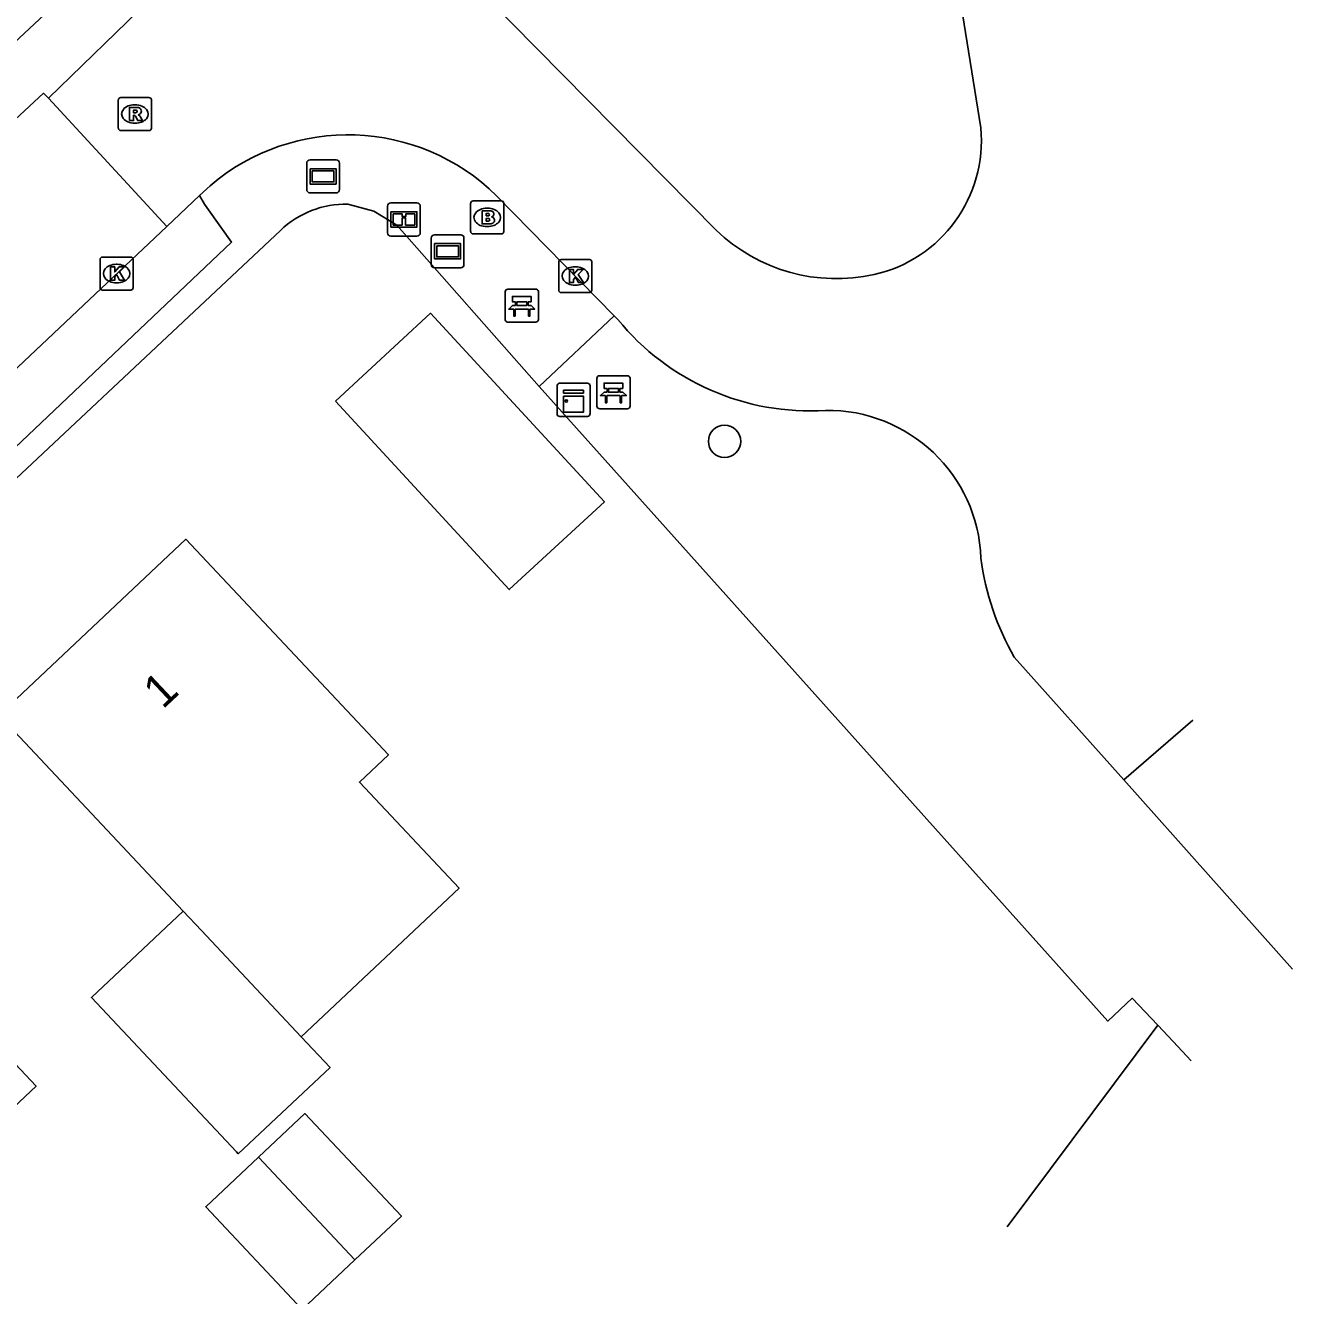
# Model space of a CAD drawing. Extents: x 162675 to 163482, y 379761 to 381227.
# Drawn here: x 163443.42 to 163481.75, y 380849.16 to 380887.59 of the extents above; entities that cross this region are included whole.
import ezdxf

# ---------------------------------------------------------------- set-up
doc = ezdxf.new("R2010")
doc.units = 0
for name, color, linetype in [('IMGEO_Bank', 7, 'Continuous'), ('IMGEO_Boom', 7, 'Continuous'), ('IMGEO_Brandkraan', 7, 'Continuous'), ('IMGEO_Gemengd_bos', 7, 'Continuous'), ('IMGEO_Groenvoorziening', 7, 'Continuous'), ('IMGEO_Informatiebord', 7, 'Continuous'), ('IMGEO_Kast', 7, 'Continuous'), ('IMGEO_Kolk', 7, 'Continuous'), ('IMGEO_Pand', 7, 'Continuous'), ('IMGEO_Pand_nummerreeks', 7, 'Continuous'), ('IMGEO_Parkeervlak_halfverhard', 7, 'Continuous'), ('IMGEO_Rijbaan_lokaal_gesloten', 7, 'Continuous'), ('IMGEO_Rijbaan_lokaal_open', 7, 'Continuous'), ('IMGEO_Rioolput', 7, 'Continuous'), ('IMGEO_Straatnaambord', 7, 'Continuous'), ('IMGEO_Verklikker', 7, 'Continuous')]:
    doc.layers.add(name, color=color, linetype=linetype)

msp = doc.modelspace()

# ---------------------------------------------------------------- linework, layer by layer
at = {"layer": 'IMGEO_Bank'}
for p, q in [((163457.935, 380878.688), (163457.935, 380879.529)), ((163457.935, 380879.529), (163457.935, 380878.688)), ((163458.01, 380879.613), (163458.851, 380879.613)), ((163458.851, 380879.613), (163458.01, 380879.613)), ((163458.935, 380879.538), (163458.935, 380878.697)), ((163458.935, 380878.697), (163458.935, 380879.538)), ((163458.632, 380879.011), (163458.239, 380879.011)), ((163458.244, 380879.119), (163458.244, 380879.225)), ((163458.288, 380879.225), (163458.288, 380879.119)), ((163458.576, 380879.231), (163458.294, 380879.231)), ((163458.294, 380879.113), (163458.576, 380879.113)), ((163458.582, 380879.119), (163458.582, 380879.225)), ((163458.626, 380879.225), (163458.626, 380879.119)), ((163458.86, 380878.613), (163458.019, 380878.613)), ((163458.019, 380878.613), (163458.86, 380878.613)), ((163460.708, 380876.067), (163460.708, 380876.908)), ((163460.708, 380876.908), (163460.708, 380876.067)), ((163460.783, 380876.992), (163461.624, 380876.992)), ((163461.624, 380876.992), (163460.783, 380876.992)), ((163461.708, 380876.917), (163461.708, 380876.076)), ((163461.708, 380876.076), (163461.708, 380876.917)), ((163461.405, 380876.39), (163461.012, 380876.39)), ((163461.017, 380876.498), (163461.017, 380876.604)), ((163461.061, 380876.604), (163461.061, 380876.498)), ((163461.349, 380876.61), (163461.067, 380876.61)), ((163461.067, 380876.492), (163461.349, 380876.492)), ((163461.355, 380876.498), (163461.355, 380876.604)), ((163461.399, 380876.604), (163461.399, 380876.498)), ((163461.633, 380875.992), (163460.792, 380875.992)), ((163460.792, 380875.992), (163461.633, 380875.992))]:
    msp.add_line(p, q, dxfattribs=at)
for points in [[(163458.238, 380879.231), (163458.152, 380879.231), (163458.152, 380879.392), (163458.715, 380879.392), (163458.715, 380879.231), (163458.632, 380879.231)], [(163458.182, 380879.011), (163458.04, 380879.011), (163458.152, 380879.113), (163458.238, 380879.113)], [(163458.232, 380879.004), (163458.232, 380878.797), (163458.189, 380878.797), (163458.189, 380879.004)], [(163458.632, 380879.113), (163458.715, 380879.113), (163458.827, 380879.011), (163458.688, 380879.011)], [(163458.682, 380879.004), (163458.682, 380878.797), (163458.638, 380878.797), (163458.638, 380879.004)], [(163461.011, 380876.61), (163460.925, 380876.61), (163460.925, 380876.771), (163461.488, 380876.771), (163461.488, 380876.61), (163461.405, 380876.61)], [(163460.955, 380876.39), (163460.813, 380876.39), (163460.925, 380876.492), (163461.011, 380876.492)], [(163461.005, 380876.383), (163461.005, 380876.176), (163460.962, 380876.176), (163460.962, 380876.383)], [(163461.405, 380876.492), (163461.488, 380876.492), (163461.6, 380876.39), (163461.461, 380876.39)], [(163461.455, 380876.383), (163461.455, 380876.176), (163461.411, 380876.176), (163461.411, 380876.383)]]:
    msp.add_lwpolyline(points, dxfattribs=at)
for centre, radius, start, end in [((163458.013, 380879.535), 0.0779, 92.4484, 184.2845), ((163458.013, 380879.535), 0.0779, 92.4484, 184.2845), ((163458.857, 380879.535), 0.0779, 2.4484, 94.2845), ((163458.857, 380879.535), 0.0779, 2.4484, 94.2845), ((163458.182, 380879.004), 0.00671, 2.8957, 87.1043), ((163458.239, 380879.004), 0.00671, 92.8957, 177.1043), ((163458.237, 380879.224), 0.00671, 2.8957, 87.1043), ((163458.237, 380879.12), 0.00671, 272.8957, 357.1043), ((163458.294, 380879.224), 0.00671, 92.8957, 177.1043), ((163458.294, 380879.12), 0.00671, 182.8957, 267.1043), ((163458.576, 380879.224), 0.00671, 2.8957, 87.1043), ((163458.576, 380879.12), 0.00671, 272.8957, 357.1043), ((163458.633, 380879.224), 0.00671, 92.8957, 177.1043), ((163458.633, 380879.12), 0.00671, 182.8957, 267.1043), ((163458.631, 380879.004), 0.00671, 2.8957, 87.1043), ((163458.688, 380879.004), 0.00671, 92.8957, 177.1043), ((163458.013, 380878.691), 0.0779, 182.4484, 274.2845), ((163458.013, 380878.691), 0.0779, 182.4484, 274.2845), ((163458.857, 380878.691), 0.0779, 272.4484, 4.2845), ((163458.857, 380878.691), 0.0779, 272.4484, 4.2845), ((163460.786, 380876.914), 0.0779, 92.4484, 184.2845), ((163460.786, 380876.914), 0.0779, 92.4484, 184.2845), ((163461.63, 380876.914), 0.0779, 2.4484, 94.2845), ((163461.63, 380876.914), 0.0779, 2.4484, 94.2845), ((163460.955, 380876.383), 0.00671, 2.8957, 87.1043), ((163461.012, 380876.383), 0.00671, 92.8957, 177.1043), ((163461.01, 380876.603), 0.00671, 2.8957, 87.1043), ((163461.01, 380876.499), 0.00671, 272.8957, 357.1043), ((163461.067, 380876.603), 0.00671, 92.8957, 177.1043), ((163461.067, 380876.499), 0.00671, 182.8957, 267.1043), ((163461.349, 380876.603), 0.00671, 2.8957, 87.1043), ((163461.349, 380876.499), 0.00671, 272.8957, 357.1043), ((163461.406, 380876.603), 0.00671, 92.8957, 177.1043), ((163461.406, 380876.499), 0.00671, 182.8957, 267.1043), ((163461.404, 380876.383), 0.00671, 2.8957, 87.1043), ((163461.461, 380876.383), 0.00671, 92.8957, 177.1043), ((163460.786, 380876.07), 0.0779, 182.4484, 274.2845), ((163460.786, 380876.07), 0.0779, 182.4484, 274.2845), ((163461.63, 380876.07), 0.0779, 272.4484, 4.2845), ((163461.63, 380876.07), 0.0779, 272.4484, 4.2845)]:
    msp.add_arc(centre, radius, start, end, dxfattribs=at)
at = {"layer": 'IMGEO_Boom'}
msp.add_circle((163464.567, 380875.007), 0.489, dxfattribs=at)
at = {"layer": 'IMGEO_Brandkraan'}
for p, q in [((163456.887, 380881.357), (163456.887, 380882.209)), ((163456.962, 380882.283), (163457.814, 380882.283)), ((163457.375, 380882.063), (163457.4, 380882.063)), ((163457.888, 380882.209), (163457.888, 380881.357)), ((163457.814, 380881.283), (163456.962, 380881.283)), ((163457.398, 380881.503), (163457.373, 380881.503))]:
    msp.add_line(p, q, dxfattribs=at)
for points in [[(163456.887, 380881.357), (163456.887, 380882.209)], [(163456.962, 380882.283), (163457.814, 380882.283)], [(163457.888, 380882.209), (163457.888, 380881.357)], [(163457.235, 380881.983), (163457.235, 380881.583), (163457.448, 380881.583)], [(163457.466, 380881.983), (163457.235, 380881.983)], [(163457.414, 380881.902), (163457.36, 380881.902), (163457.36, 380881.826)], [(163457.36, 380881.826), (163457.413, 380881.826)], [(163457.422, 380881.75), (163457.36, 380881.75), (163457.36, 380881.669)], [(163457.36, 380881.669), (163457.422, 380881.669)], [(163457.814, 380881.283), (163456.962, 380881.283)]]:
    msp.add_lwpolyline(points, dxfattribs=at)
for centre, radius, start, end in [((163456.964, 380882.207), 0.0765, 91.552, 178.448), ((163456.964, 380882.207), 0.0765, 91.552, 178.448), ((163457.812, 380882.207), 0.0765, 1.552, 88.448), ((163457.812, 380882.207), 0.0765, 1.552, 88.448), ((163457.415, 380881.864), 0.0379, 267.8285, 90.9355), ((163457.423, 380881.709), 0.0404, 269.8759, 90.5077), ((163457.47, 380881.838), 0.145, 59.4692, 91.5367), ((163457.495, 380881.885), 0.0922, 285.5137, 58.1501), ((163457.5, 380881.693), 0.105, 301.3115, 78.989), ((163456.964, 380881.359), 0.0765, 181.552, 268.448), ((163456.964, 380881.359), 0.0765, 181.552, 268.448), ((163457.454, 380881.834), 0.251, 268.6676, 293.5347), ((163457.812, 380881.359), 0.0765, 271.552, 358.448), ((163457.812, 380881.359), 0.0765, 271.552, 358.448)]:
    msp.add_arc(centre, radius, start, end, dxfattribs=at)
for centre, major_axis, ratio, start_param, end_param in [((163457.374, 380881.783), (-0.387, 0.002), 0.722429, 4.712389, 7.853982), ((163457.399, 380881.783), (-0.39, 0.002), 0.717154, 1.570796, 4.712389)]:
    msp.add_ellipse(centre, major_axis=major_axis, ratio=ratio, start_param=start_param, end_param=end_param, dxfattribs=at)
at = {"layer": 'IMGEO_Gemengd_bos'}
for points in [[(163473.12, 380851.238), (163477.672, 380857.345)], [(163477.672, 380857.345), (163478.144, 380856.845), (163478.688, 380856.268)]]:
    msp.add_lwpolyline(points, dxfattribs=at)
at = {"layer": 'IMGEO_Groenvoorziening'}
for points in [[(163433.297, 380877.949), (163445.945, 380889.749)], [(163458.959, 380876.664), (163454.653, 380881.547), (163453.96, 380881.973), (163453.174, 380882.181)], [(163451.133, 380881.387), (163440.179, 380871.118)], [(163461.232, 380878.804), (163458.959, 380876.664)], [(163458.959, 380876.664), (163476.16, 380857.467), (163476.904, 380858.159), (163477.672, 380857.345)]]:
    msp.add_lwpolyline(points, dxfattribs=at)
msp.add_arc((163453.102, 380879.345), 2.837, 88.5494, 133.9652, dxfattribs=at)
at = {"layer": 'IMGEO_Informatiebord'}
for p, q in [((163454.373, 380881.319), (163454.373, 380882.119)), ((163454.373, 380882.119), (163454.373, 380881.319)), ((163454.473, 380882.219), (163455.263, 380882.219)), ((163455.263, 380882.219), (163454.473, 380882.219)), ((163455.363, 380882.119), (163455.363, 380881.319)), ((163455.363, 380881.319), (163455.363, 380882.119)), ((163455.263, 380881.219), (163454.473, 380881.219)), ((163454.473, 380881.219), (163455.263, 380881.219))]:
    msp.add_line(p, q, dxfattribs=at)
for points in [[(163454.474, 380881.951), (163455.262, 380881.951), (163455.262, 380881.487), (163454.474, 380881.487), (163454.474, 380881.951)], [(163454.539, 380881.886), (163454.539, 380881.552), (163454.814, 380881.552), (163454.815, 380881.765), (163454.919, 380881.766), (163454.92, 380881.552), (163455.197, 380881.552), (163455.197, 380881.886), (163454.921, 380881.886), (163454.921, 380881.806), (163454.815, 380881.806), (163454.815, 380881.886), (163454.539, 380881.886)]]:
    msp.add_lwpolyline(points, dxfattribs=at)
for centre, start, end in [((163454.473, 380882.119), 90, 180), ((163454.473, 380882.119), 90, 180), ((163455.263, 380882.119), 0, 90), ((163455.263, 380882.119), 360, 90), ((163454.473, 380881.319), 180, 270), ((163454.473, 380881.319), 180, 270), ((163455.263, 380881.319), 270, 0), ((163455.263, 380881.319), 270, 0)]:
    msp.add_arc(centre, 0.1, start, end, dxfattribs=at)
at = {"layer": 'IMGEO_Kast'}
for p, q in [((163459.501, 380875.838), (163459.501, 380876.679)), ((163459.501, 380876.679), (163459.501, 380875.838)), ((163459.576, 380876.763), (163460.417, 380876.763)), ((163460.417, 380876.763), (163459.576, 380876.763)), ((163460.501, 380876.688), (163460.501, 380875.847)), ((163460.501, 380875.847), (163460.501, 380876.688)), ((163460.426, 380875.763), (163459.585, 380875.763)), ((163459.585, 380875.763), (163460.426, 380875.763))]:
    msp.add_line(p, q, dxfattribs=at)
for points in [[(163459.696, 380876.553), (163460.296, 380876.553), (163460.296, 380876.468), (163459.696, 380876.468), (163459.696, 380876.553)], [(163459.696, 380876.378), (163460.296, 380876.378), (163460.296, 380875.889), (163459.696, 380875.889), (163459.696, 380876.378)]]:
    msp.add_lwpolyline(points, dxfattribs=at)
msp.add_circle((163459.78, 380876.227), 0.0377, dxfattribs=at)
for centre, start, end in [((163459.579, 380876.685), 92.4484, 184.2845), ((163459.579, 380876.685), 92.4484, 184.2845), ((163460.423, 380876.685), 2.4484, 94.2845), ((163460.423, 380876.685), 2.4484, 94.2845), ((163459.579, 380875.841), 182.4484, 274.2845), ((163459.579, 380875.841), 182.4484, 274.2845), ((163460.423, 380875.841), 272.4484, 4.2845), ((163460.423, 380875.841), 272.4484, 4.2845)]:
    msp.add_arc(centre, 0.0779, start, end, dxfattribs=at)
at = {"layer": 'IMGEO_Kolk'}
for p, q in [((163445.674, 380879.657), (163445.674, 380880.509)), ((163445.749, 380880.583), (163446.601, 380880.583)), ((163446.675, 380880.509), (163446.675, 380879.657)), ((163459.627, 380880.509), (163460.479, 380880.509)), ((163446.162, 380880.363), (163446.187, 380880.363)), ((163459.552, 380879.583), (163459.552, 380880.435)), ((163460.04, 380880.289), (163460.065, 380880.289)), ((163460.553, 380880.435), (163460.553, 380879.583)), ((163446.185, 380879.803), (163446.16, 380879.803)), ((163460.063, 380879.729), (163460.038, 380879.729)), ((163446.601, 380879.583), (163445.749, 380879.583)), ((163460.479, 380879.509), (163459.627, 380879.509))]:
    msp.add_line(p, q, dxfattribs=at)
for points in [[(163445.674, 380879.657), (163445.674, 380880.509)], [(163445.749, 380880.583), (163446.601, 380880.583)], [(163446.675, 380880.509), (163446.675, 380879.657)], [(163459.627, 380880.509), (163460.479, 380880.509)], [(163445.995, 380880.283), (163446.118, 380880.283), (163446.118, 380880.132), (163446.248, 380880.283), (163446.412, 380880.283), (163446.266, 380880.132), (163446.419, 380879.883), (163446.267, 380879.883), (163446.182, 380880.047), (163446.118, 380879.98), (163446.118, 380879.883), (163445.995, 380879.883), (163445.995, 380880.283)], [(163459.552, 380879.583), (163459.552, 380880.435)], [(163459.873, 380880.209), (163459.996, 380880.209), (163459.996, 380880.058), (163460.126, 380880.209), (163460.29, 380880.209), (163460.144, 380880.058), (163460.297, 380879.809), (163460.145, 380879.809), (163460.06, 380879.973), (163459.996, 380879.906), (163459.996, 380879.809), (163459.873, 380879.809), (163459.873, 380880.209)], [(163460.553, 380880.435), (163460.553, 380879.583)], [(163446.601, 380879.583), (163445.749, 380879.583)], [(163460.479, 380879.509), (163459.627, 380879.509)]]:
    msp.add_lwpolyline(points, dxfattribs=at)
for centre, start, end in [((163445.751, 380880.507), 91.552, 178.448), ((163445.751, 380880.507), 91.552, 178.448), ((163446.599, 380880.507), 1.552, 88.448), ((163446.599, 380880.507), 1.552, 88.448), ((163459.629, 380880.433), 91.552, 178.448), ((163459.629, 380880.433), 91.552, 178.448), ((163460.477, 380880.433), 1.552, 88.448), ((163460.477, 380880.433), 1.552, 88.448), ((163445.751, 380879.659), 181.552, 268.448), ((163445.751, 380879.659), 181.552, 268.448), ((163446.599, 380879.659), 271.552, 358.448), ((163446.599, 380879.659), 271.552, 358.448), ((163459.629, 380879.585), 181.552, 268.448), ((163459.629, 380879.585), 181.552, 268.448), ((163460.477, 380879.585), 271.552, 358.448), ((163460.477, 380879.585), 271.552, 358.448)]:
    msp.add_arc(centre, 0.0765, start, end, dxfattribs=at)
for centre, major_axis, ratio, start_param, end_param in [((163446.161, 380880.083), (-0.387, 0.002), 0.722429, 4.712389, 7.853982), ((163446.186, 380880.083), (-0.39, 0.002), 0.717154, 1.570796, 4.712389), ((163460.039, 380880.009), (-0.387, 0.002), 0.722429, 4.712389, 7.853982), ((163460.064, 380880.009), (-0.39, 0.002), 0.717154, 1.570796, 4.712389)]:
    msp.add_ellipse(centre, major_axis=major_axis, ratio=ratio, start_param=start_param, end_param=end_param, dxfattribs=at)
at = {"layer": 'IMGEO_Pand'}
for points in [[(163452.797, 380876.227), (163455.676, 380878.881), (163460.932, 380873.174), (163458.052, 380870.521), (163452.797, 380876.227)], [(163448.191, 380860.791), (163446.037, 380863.081), (163442.612, 380866.724), (163448.27, 380872.043), (163454.4, 380865.525), (163453.519, 380864.697), (163456.538, 380861.486), (163451.762, 380856.995)], [(163431.971, 380856.706), (163437.614, 380862.009), (163441.038, 380858.365), (163443.737, 380855.494), (163438.095, 380850.191), (163435.396, 380853.063), (163431.971, 380856.706)], [(163451.762, 380856.995), (163452.634, 380856.067), (163449.856, 380853.454), (163449.801, 380853.512), (163445.412, 380858.179), (163448.191, 380860.791)], [(163451.762, 380856.995), (163448.742, 380860.205), (163448.191, 380860.791)], [(163450.467, 380853.348), (163451.873, 380854.67), (163454.791, 380851.565), (163453.386, 380850.243)], [(163453.386, 380850.243), (163451.792, 380848.744), (163448.873, 380851.849), (163450.467, 380853.348)], [(163450.467, 380853.348), (163453.386, 380850.243)]]:
    msp.add_lwpolyline(points, dxfattribs=at)
at = {"layer": 'IMGEO_Parkeervlak_halfverhard'}
msp.add_lwpolyline([(163439.717, 380871.61), (163449.655, 380881.037), (163448.955, 380882.011), (163448.831, 380882.183), (163448.683, 380882.442)], dxfattribs=at)
at = {"layer": 'IMGEO_Rijbaan_lokaal_gesloten'}
for points in [[(163444.11, 380885.385), (163443.966, 380885.541), (163442.242, 380883.949), (163434.578, 380876.736)], [(163444.11, 380885.385), (163447.69, 380881.505)], [(163438.486, 380872.829), (163447.69, 380881.505)], [(163476.648, 380864.771), (163478.733, 380866.569), (163478.733, 380866.569)], [(163481.754, 380859.038), (163476.648, 380864.771)]]:
    msp.add_lwpolyline(points, dxfattribs=at)
at = {"layer": 'IMGEO_Rijbaan_lokaal_open'}
for points in [[(163464.313, 380881.399), (163456.568, 380889.254), (163455.254, 380890.254)], [(163448.19, 380889.349), (163444.11, 380885.385)], [(163471.681, 380888.521), (163472.318, 380884.49)], [(163447.69, 380881.505), (163448.683, 380882.442)], [(163448.683, 380882.442), (163449.004, 380882.74)], [(163457.673, 380882.439), (163461.232, 380878.804)], [(163461.34, 380878.694), (163461.232, 380878.804)], [(163476.648, 380864.771), (163473.334, 380868.473)]]:
    msp.add_lwpolyline(points, dxfattribs=at)
for centre, radius, start, end in [((163468.194, 380884.1), 4.143, 282.5521, 5.4055), ((163453.175, 380877.866), 6.414, 45.4677, 130.5551), ((163467.949, 380885.16), 5.231, 225.9727, 282.6469), ((163467.152, 380883.417), 7.489, 219.1015, 273.6063), ((163467.688, 380871.303), 4.641, 2.0648, 90.8069), ((163480.347, 380872.5), 8.086, 187.3149, 209.8644)]:
    msp.add_arc(centre, radius, start, end, dxfattribs=at)
at = {"layer": 'IMGEO_Rioolput'}
for p, q in [((163446.227, 380884.484), (163446.227, 380885.336)), ((163446.302, 380885.41), (163447.154, 380885.41)), ((163446.715, 380885.19), (163446.74, 380885.19)), ((163447.228, 380885.336), (163447.228, 380884.484)), ((163447.154, 380884.41), (163446.302, 380884.41)), ((163446.738, 380884.63), (163446.713, 380884.63))]:
    msp.add_line(p, q, dxfattribs=at)
for points in [[(163446.227, 380884.484), (163446.227, 380885.336)], [(163446.302, 380885.41), (163447.154, 380885.41)], [(163446.816, 380885.108), (163446.564, 380885.11), (163446.564, 380884.71)], [(163447.228, 380885.336), (163447.228, 380884.484)], [(163446.564, 380884.71), (163446.688, 380884.71), (163446.688, 380884.872), (163446.699, 380884.872)], [(163446.742, 380885.029), (163446.688, 380885.029), (163446.688, 380884.948)], [(163446.688, 380884.948), (163446.74, 380884.948)], [(163446.746, 380884.843), (163446.817, 380884.71), (163446.957, 380884.71), (163446.892, 380884.836)], [(163447.154, 380884.41), (163446.302, 380884.41)]]:
    msp.add_lwpolyline(points, dxfattribs=at)
for centre, radius, start, end in [((163446.304, 380885.334), 0.0765, 91.552, 178.448), ((163446.304, 380885.334), 0.0765, 91.552, 178.448), ((163446.815, 380884.998), 0.109, 350.3612, 89.416), ((163447.152, 380885.334), 0.0765, 1.552, 88.448), ((163447.152, 380885.334), 0.0765, 1.552, 88.448), ((163446.698, 380884.819), 0.0533, 26.0293, 88.6989), ((163446.724, 380885.137), 0.19, 274.7715, 282.9687), ((163446.748, 380884.933), 0.0964, 77.0061, 93.1865), ((163446.762, 380884.99), 0.0378, 276.6634, 79.6772), ((163446.813, 380884.998), 0.112, 277.5842, 350.9817), ((163446.797, 380884.783), 0.108, 29.5134, 73.7905), ((163446.304, 380884.486), 0.0765, 181.552, 268.448), ((163446.304, 380884.486), 0.0765, 181.552, 268.448), ((163447.152, 380884.486), 0.0765, 271.552, 358.448), ((163447.152, 380884.486), 0.0765, 271.552, 358.448)]:
    msp.add_arc(centre, radius, start, end, dxfattribs=at)
for centre, major_axis, ratio, start_param, end_param in [((163446.714, 380884.91), (-0.387, 0.002), 0.722429, 4.712389, 7.853982), ((163446.739, 380884.91), (-0.39, 0.002), 0.717154, 1.570796, 4.712389)]:
    msp.add_ellipse(centre, major_axis=major_axis, ratio=ratio, start_param=start_param, end_param=end_param, dxfattribs=at)
at = {"layer": 'IMGEO_Straatnaambord'}
for p, q in [((163451.927, 380882.622), (163451.927, 380883.422)), ((163451.927, 380883.422), (163451.927, 380882.622)), ((163452.027, 380883.522), (163452.817, 380883.522)), ((163452.817, 380883.522), (163452.027, 380883.522)), ((163452.917, 380883.422), (163452.917, 380882.622)), ((163452.917, 380882.622), (163452.917, 380883.422)), ((163452.817, 380882.522), (163452.027, 380882.522)), ((163452.027, 380882.522), (163452.817, 380882.522))]:
    msp.add_line(p, q, dxfattribs=at)
for points in [[(163452.028, 380883.254), (163452.816, 380883.254), (163452.816, 380882.79), (163452.028, 380882.79), (163452.028, 380883.254)], [(163452.093, 380883.189), (163452.093, 380882.855), (163452.751, 380882.855), (163452.751, 380883.189), (163452.093, 380883.189)]]:
    msp.add_lwpolyline(points, dxfattribs=at)
for centre, start, end in [((163452.027, 380883.422), 90, 180), ((163452.027, 380883.422), 90, 180), ((163452.817, 380883.422), 0, 90), ((163452.817, 380883.422), 360, 90), ((163452.027, 380882.622), 180, 270), ((163452.027, 380882.622), 180, 270), ((163452.817, 380882.622), 270, 0), ((163452.817, 380882.622), 270, 0)]:
    msp.add_arc(centre, 0.1, start, end, dxfattribs=at)
at = {"layer": 'IMGEO_Verklikker'}
for p, q in [((163455.795, 380881.256), (163456.585, 380881.256)), ((163456.585, 380881.256), (163455.795, 380881.256)), ((163455.695, 380880.356), (163455.695, 380881.156)), ((163455.695, 380881.156), (163455.695, 380880.356)), ((163456.685, 380881.156), (163456.685, 380880.356)), ((163456.685, 380880.356), (163456.685, 380881.156)), ((163456.585, 380880.256), (163455.795, 380880.256)), ((163455.795, 380880.256), (163456.585, 380880.256))]:
    msp.add_line(p, q, dxfattribs=at)
for points in [[(163455.796, 380880.988), (163456.584, 380880.988), (163456.584, 380880.524), (163455.796, 380880.524), (163455.796, 380880.988)], [(163455.861, 380880.923), (163455.861, 380880.589), (163456.519, 380880.589), (163456.519, 380880.923), (163455.861, 380880.923)]]:
    msp.add_lwpolyline(points, dxfattribs=at)
for centre, start, end in [((163455.795, 380881.156), 90, 180), ((163455.795, 380881.156), 90, 180), ((163456.585, 380881.156), 0, 90), ((163456.585, 380881.156), 360, 90), ((163455.795, 380880.356), 180, 270), ((163455.795, 380880.356), 180, 270), ((163456.585, 380880.356), 270, 0), ((163456.585, 380880.356), 270, 0)]:
    msp.add_arc(centre, 0.1, start, end, dxfattribs=at)

# ---------------------------------------------------------------- texts
at = {"layer": 'IMGEO_Pand_nummerreeks'}
msp.add_text('1', height=1, rotation=43.2297, dxfattribs=at).set_placement((163447.57, 380866.883))

doc.saveas('drawing.dxf')
